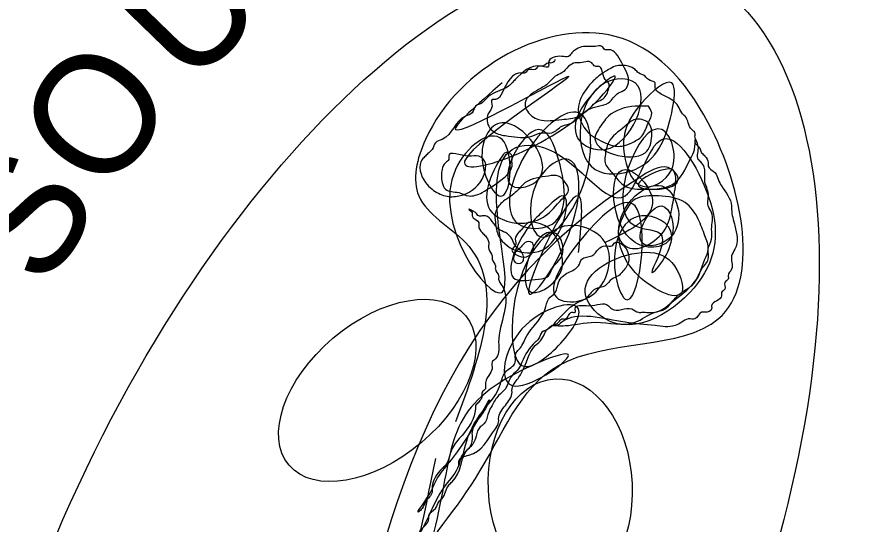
# Model space of a CAD drawing. Extents: x 8134 to 11793, y 3225 to 13425.
# Drawn here: x 11627.02 to 11641.89, y 12356.06 to 12364.95 of the extents above; entities that cross this region are included whole.
import ezdxf

# ---------------------------------------------------------------- set-up
doc = ezdxf.new("R2010")
doc.units = 0
doc.layers.add('RD_SHT_Bndy', color=7, linetype='Continuous')
doc.layers.add('RD_SHT_TX', color=7, linetype='Continuous')

msp = doc.modelspace()

# ---------------------------------------------------------------- linework, layer by layer
at = {"layer": 'RD_SHT_Bndy'}
for centre, major_axis, ratio in [((11633.164, 12354.462), (-9.013, -17.5), 0.587971), ((11633.485, 12354.229), (-5.367, -11.55), 0.466338), ((11633.339, 12358.4), (-1.546, -1.313), 0.591245), ((11636.548, 12356.708), (0.088, -1.896), 0.664387)]:
    msp.add_ellipse(centre, major_axis=major_axis, ratio=ratio, dxfattribs=at)
for points in [[(11634.36, 12357.204), (11632.727, 12353.704), (11632.085, 12354.229), (11631.093, 12354.054), (11631.268, 12352.596), (11630.102, 12352.246), (11630.102, 12351.721), (11630.568, 12351.896), (11631.268, 12351.079), (11628.935, 12350.087), (11630.918, 12348.804), (11632.377, 12347.812), (11631.735, 12350.262), (11632.26, 12350.612), (11633.543, 12349.796), (11633.893, 12351.254), (11633.893, 12351.721), (11634.885, 12351.896), (11635.06, 12352.421), (11634.068, 12352.246), (11633.368, 12353.062), (11635.06, 12356.854), (11636.518, 12358.837), (11639.318, 12359.654), (11639.143, 12363.096), (11637.51, 12364.612), (11634.185, 12362.804), (11634.068, 12361.812), (11634.885, 12360.996), (11634.71, 12357.846)], [(11636.46, 12364.204), (11636.402, 12364.146), (11636.343, 12364.146), (11636.227, 12364.087), (11636.168, 12364.087), (11636.11, 12364.029), (11635.993, 12364.029), (11635.935, 12363.971), (11635.877, 12363.971), (11635.527, 12363.621), (11635.41, 12363.504), (11635.352, 12363.504), (11635.352, 12363.387), (11635.293, 12363.271), (11635.293, 12363.037), (11635.41, 12362.921), (11635.643, 12362.862), (11636.052, 12362.862), (11636.227, 12362.921), (11636.402, 12362.921), (11636.577, 12363.037), (11636.752, 12363.096), (11636.868, 12363.212), (11637.043, 12363.329), (11637.16, 12363.446), (11637.277, 12363.504), (11637.393, 12363.679), (11637.393, 12363.796), (11637.335, 12363.854), (11637.218, 12364.087), (11637.16, 12364.087), (11637.102, 12364.146), (11636.868, 12364.146), (11636.81, 12364.146), (11636.693, 12364.087), (11636.577, 12363.971), (11636.46, 12363.912), (11636.343, 12363.796), (11636.168, 12363.679), (11635.935, 12363.446), (11635.935, 12363.387), (11635.993, 12363.271), (11636.052, 12363.212), (11636.168, 12363.154), (11636.577, 12363.154), (11636.868, 12363.212), (11637.043, 12363.329), (11637.218, 12363.387), (11637.393, 12363.446), (11637.568, 12363.621), (11637.685, 12363.679), (11637.743, 12363.796), (11637.627, 12364.146), (11637.393, 12364.379), (11637.335, 12364.379), (11637.277, 12364.437), (11637.16, 12364.437), (11636.985, 12364.437), (11636.752, 12364.321), (11636.693, 12364.262), (11636.577, 12364.262), (11636.343, 12364.146), (11636.343, 12364.087), (11636.227, 12364.087), (11635.76, 12363.854), (11635.702, 12363.796), (11635.643, 12363.737), (11635.527, 12363.679), (11635.235, 12363.504), (11635.177, 12363.446), (11635.06, 12363.387), (11635.002, 12363.271), (11634.885, 12363.212), (11634.477, 12362.804), (11634.36, 12362.746), (11634.302, 12362.629), (11634.243, 12362.571), (11634.185, 12362.512), (11634.127, 12362.454), (11634.185, 12362.046), (11634.302, 12361.929), (11634.535, 12361.812), (11634.768, 12361.812), (11635.177, 12362.104), (11635.235, 12362.279), (11635.235, 12362.396), (11635.118, 12362.512), (11634.943, 12362.512), (11634.593, 12362.512), (11634.593, 12362.454), (11634.535, 12362.396), (11634.477, 12362.279), (11634.477, 12362.046), (11634.535, 12361.929), (11634.768, 12361.871), (11634.943, 12361.812), (11635.177, 12361.871)], [(11635.06, 12358.137), (11635.06, 12358.079), (11634.827, 12357.612), (11634.652, 12357.379), (11634.593, 12357.204), (11634.535, 12357.087), (11634.477, 12357.029), (11634.302, 12356.679), (11634.302, 12356.621), (11634.185, 12356.446), (11634.127, 12356.329), (11634.068, 12356.271), (11634.243, 12356.562), (11634.36, 12356.796), (11634.827, 12357.437), (11635.293, 12358.196), (11635.235, 12358.079), (11635.118, 12357.904), (11635.002, 12357.671), (11635.002, 12357.554), (11634.943, 12357.379), (11634.885, 12357.321), (11634.827, 12357.204), (11634.768, 12357.146), (11634.768, 12357.087), (11634.768, 12357.146), (11634.943, 12357.262), (11635.41, 12357.729), (11635.468, 12357.846), (11635.468, 12357.904), (11635.585, 12358.137), (11635.702, 12358.371), (11635.702, 12358.429), (11635.76, 12358.546), (11635.877, 12358.721), (11636.11, 12359.187), (11636.227, 12359.304), (11636.285, 12359.421), (11636.402, 12359.537), (11636.518, 12359.596), (11636.577, 12359.654), (11636.635, 12359.654), (11636.693, 12359.712), (11636.752, 12359.771), (11636.81, 12359.771), (11636.81, 12359.829), (11637.043, 12359.887), (11637.393, 12359.887), (11637.452, 12359.829), (11637.802, 12359.829), (11637.918, 12359.771), (11637.977, 12359.771), (11638.21, 12359.771), (11638.502, 12359.946), (11638.968, 12360.412), (11639.027, 12360.529), (11639.143, 12360.704), (11639.143, 12360.879), (11639.202, 12361.054), (11639.202, 12361.229), (11639.202, 12361.521), (11639.143, 12361.637), (11639.143, 12361.871), (11639.085, 12362.046), (11639.085, 12362.221), (11639.027, 12362.396), (11638.968, 12362.454), (11638.968, 12362.687), (11638.91, 12362.862), (11638.91, 12362.921), (11638.852, 12362.979), (11638.793, 12363.096), (11638.735, 12363.212), (11638.677, 12363.271), (11638.618, 12363.387), (11638.385, 12363.562), (11638.21, 12363.737), (11638.21, 12363.796), (11638.093, 12363.854), (11638.035, 12363.912), (11637.918, 12363.971), (11637.86, 12364.029), (11637.743, 12364.087), (11637.51, 12364.087), (11637.393, 12364.029), (11637.218, 12363.912), (11637.043, 12363.737), (11636.868, 12363.387), (11637.043, 12362.921), (11637.335, 12362.746), (11637.51, 12362.687), (11637.627, 12362.687), (11637.802, 12362.746), (11637.977, 12362.862), (11638.093, 12363.096), (11638.152, 12363.271), (11638.093, 12363.387)], [(11635.527, 12363.796), (11634.71, 12362.979), (11636.693, 12363.912), (11634.885, 12362.454), (11637.16, 12363.446), (11637.51, 12363.912), (11636.985, 12363.446), (11636.868, 12362.804), (11637.335, 12362.629), (11637.86, 12363.796), (11637.335, 12363.796), (11637.16, 12362.279), (11637.86, 12362.279), (11638.502, 12363.271), (11638.502, 12363.796), (11637.977, 12363.446), (11637.685, 12362.454), (11637.977, 12361.987), (11638.502, 12362.279), (11638.327, 12362.979), (11637.86, 12361.287), (11638.327, 12361.112), (11638.152, 12360.471), (11638.502, 12361.112), (11637.977, 12361.462), (11637.51, 12360.471), (11637.685, 12360.004), (11637.86, 12361.637), (11636.868, 12360.996), (11636.518, 12360.004), (11636.985, 12360.004), (11637.335, 12360.996), (11636.868, 12361.287), (11635.702, 12359.479), (11635.877, 12358.837), (11636.518, 12359.187), (11636.868, 12359.829), (11635.877, 12359.479), (11635.702, 12358.487), (11636.693, 12359.012), (11635.702, 12358.662), (11634.36, 12356.037), (11632.552, 12352.071), (11632.552, 12352.596), (11631.56, 12351.604), (11632.902, 12352.421), (11632.377, 12352.246), (11630.743, 12349.446), (11631.268, 12349.096), (11632.377, 12352.596)], [(11638.093, 12363.387), (11638.035, 12363.387), (11637.86, 12363.387), (11637.393, 12363.212), (11637.218, 12362.979), (11637.16, 12362.862), (11638.035, 12362.571), (11638.152, 12362.862), (11638.093, 12363.096), (11637.977, 12363.154), (11637.86, 12363.154), (11637.685, 12363.037), (11637.393, 12362.746), (11637.335, 12362.512), (11637.335, 12362.396), (11637.452, 12362.221), (11637.685, 12361.987), (11638.035, 12361.929), (11638.56, 12362.046), (11638.852, 12362.512), (11638.91, 12362.687), (11638.91, 12362.804), (11638.91, 12362.746), (11638.968, 12362.687), (11639.027, 12362.571), (11639.085, 12362.512), (11639.143, 12362.396), (11639.143, 12362.337), (11639.26, 12362.221), (11639.318, 12362.104), (11639.377, 12361.987), (11639.552, 12361.637), (11639.552, 12361.579), (11639.61, 12361.287), (11639.61, 12360.879), (11639.552, 12360.762), (11639.552, 12360.529), (11639.493, 12360.412), (11639.493, 12360.354), (11639.435, 12360.296), (11639.435, 12360.179), (11639.377, 12360.121), (11639.377, 12360.062), (11639.202, 12359.887), (11639.202, 12359.829), (11639.085, 12359.771), (11639.027, 12359.771), (11638.91, 12359.654), (11638.793, 12359.654), (11638.677, 12359.596), (11638.56, 12359.537), (11638.21, 12359.537), (11637.685, 12359.596), (11636.577, 12359.596), (11636.46, 12359.537), (11636.402, 12359.537), (11636.46, 12359.537), (11636.635, 12359.537), (11637.16, 12359.596), (11637.86, 12359.596), (11638.21, 12359.771), (11638.385, 12359.829), (11638.502, 12359.946), (11638.677, 12360.121), (11638.852, 12360.237), (11639.085, 12360.704), (11639.143, 12360.879), (11639.085, 12361.112), (11638.968, 12361.404), (11638.735, 12361.696), (11638.268, 12361.812), (11637.86, 12361.754), (11637.627, 12361.404), (11637.568, 12361.112), (11637.685, 12360.937), (11638.385, 12361.229), (11638.502, 12361.579), (11638.56, 12361.929), (11638.502, 12362.279), (11638.385, 12362.279), (11637.918, 12361.987), (11638.618, 12362.104), (11638.502, 12362.279), (11637.977, 12362.162), (11632.727, 12352.887)], [(11636.868, 12360.821), (11636.868, 12361.812), (11635.993, 12360.121), (11636.868, 12361.812), (11636.693, 12362.454), (11636.168, 12362.104), (11636.168, 12361.112), (11636.985, 12362.104), (11636.868, 12363.271), (11635.993, 12362.629), (11635.877, 12361.287), (11636.343, 12361.287), (11636.518, 12362.454), (11636.168, 12362.979), (11635.702, 12361.987), (11636.168, 12362.104), (11635.527, 12363.096), (11635.177, 12362.454), (11635.527, 12361.812), (11635.527, 12362.804), (11634.71, 12362.279), (11635.527, 12360.121), (11635.702, 12362.629), (11636.343, 12362.629), (11637.685, 12361.812), (11638.327, 12362.804), (11639.143, 12361.812), (11638.968, 12360.296), (11637.335, 12359.654), (11636.985, 12360.121), (11637.977, 12360.821), (11638.502, 12360.646), (11638.677, 12360.121), (11637.86, 12360.471), (11637.86, 12361.812), (11638.327, 12361.987), (11638.502, 12361.112), (11637.977, 12360.996), (11638.327, 12361.637), (11638.502, 12361.112), (11637.86, 12360.996), (11637.685, 12362.279), (11638.152, 12361.812), (11637.335, 12360.996)], [(11635.177, 12361.871), (11635.527, 12362.104), (11635.702, 12362.337), (11635.702, 12362.454), (11635.702, 12362.512), (11635.643, 12362.571), (11635.585, 12362.571), (11635.527, 12362.512), (11635.352, 12361.521), (11635.527, 12361.404), (11635.702, 12361.346), (11635.993, 12361.346), (11636.285, 12361.462), (11636.577, 12361.754), (11636.693, 12361.929), (11636.635, 12362.046), (11636.518, 12362.162), (11636.343, 12362.162), (11635.935, 12362.046), (11635.76, 12361.871), (11635.527, 12361.696), (11635.41, 12361.521), (11635.41, 12361.346), (11635.468, 12361.112), (11636.343, 12360.937), (11636.577, 12361.812), (11636.285, 12361.579), (11636.052, 12361.346), (11635.76, 12360.354), (11636.168, 12360.354), (11636.343, 12360.412), (11636.402, 12360.529), (11636.577, 12360.762), (11636.577, 12360.996), (11636.518, 12361.112), (11636.402, 12361.171), (11636.343, 12361.171), (11636.227, 12361.112), (11636.052, 12360.121), (11636.577, 12360.529), (11636.577, 12360.762), (11636.46, 12361.112), (11636.285, 12361.287), (11636.11, 12361.346), (11635.993, 12361.346), (11635.877, 12361.229), (11635.818, 12361.171), (11635.76, 12361.054), (11635.76, 12360.937), (11635.702, 12360.879), (11635.818, 12360.762), (11635.993, 12360.762), (11636.052, 12360.821), (11636.052, 12360.996), (11635.935, 12360.996), (11635.877, 12360.937), (11635.818, 12360.879), (11635.76, 12360.821), (11635.76, 12360.646), (11635.877, 12360.646), (11635.877, 12360.821), (11635.76, 12360.937), (11635.702, 12361.054), (11635.585, 12361.171), (11635.468, 12361.229), (11635.235, 12361.462), (11635.177, 12361.462), (11635.118, 12361.462), (11635.06, 12361.521), (11634.943, 12361.579), (11635.002, 12361.521), (11635.002, 12361.462), (11635.118, 12361.346), (11635.118, 12361.287), (11635.177, 12361.171), (11635.235, 12361.112), (11635.293, 12360.996), (11635.293, 12360.879), (11635.352, 12360.762), (11635.352, 12360.704), (11635.41, 12360.587), (11635.41, 12360.529), (11635.468, 12360.412), (11635.468, 12360.354), (11635.527, 12360.237), (11635.468, 12359.246), (11635.468, 12359.071), (11635.41, 12358.954), (11635.352, 12358.896), (11635.352, 12358.779), (11635.293, 12358.662), (11635.235, 12358.487), (11635.235, 12358.429), (11635.177, 12358.371), (11635.177, 12358.312), (11635.118, 12358.196), (11635.06, 12358.137)], [(11632.61, 12353.471), (11632.668, 12353.296), (11632.668, 12353.179), (11632.552, 12353.062), (11632.493, 12353.062), (11632.377, 12353.121), (11632.318, 12353.121), (11632.61, 12353.354), (11632.902, 12353.062), (11633.135, 12352.596), (11633.135, 12352.421), (11633.193, 12352.304), (11633.252, 12352.537), (11633.252, 12353.004), (11633.31, 12353.237), (11633.31, 12353.412), (11633.31, 12353.704), (11633.368, 12353.762), (11633.368, 12354.112), (11633.427, 12354.287), (11633.485, 12354.404), (11633.485, 12354.754), (11633.543, 12354.871), (11633.543, 12354.987), (11633.602, 12355.046), (11633.602, 12355.104), (11633.66, 12355.221), (11633.66, 12355.279), (11633.952, 12355.629), (11633.952, 12355.746), (11634.068, 12355.804), (11634.068, 12355.862), (11634.127, 12355.979), (11634.185, 12356.037), (11634.243, 12356.154), (11634.243, 12356.212), (11634.36, 12356.329), (11634.418, 12356.446), (11634.477, 12356.504), (11634.535, 12356.621), (11634.593, 12356.737), (11634.652, 12356.796), (11634.885, 12357.437), (11635.177, 12358.021), (11635.468, 12358.429), (11635.527, 12358.604), (11635.585, 12358.721), (11635.76, 12358.896), (11635.76, 12359.012), (11635.877, 12359.187), (11635.935, 12359.304), (11636.227, 12359.712), (11636.285, 12359.829), (11636.343, 12360.004), (11636.46, 12360.121), (11636.518, 12360.296), (11636.693, 12360.471), (11636.868, 12360.587), (11636.927, 12360.704), (11637.102, 12360.762), (11637.218, 12360.879), (11637.335, 12360.937), (11637.452, 12360.937), (11637.51, 12360.996), (11637.568, 12360.996), (11637.743, 12360.646), (11637.627, 12360.471), (11637.568, 12360.412), (11637.452, 12360.354), (11637.335, 12360.237), (11637.16, 12360.179), (11636.985, 12360.004), (11636.868, 12359.946), (11636.693, 12359.829), (11636.577, 12359.712), (11636.46, 12359.596), (11636.343, 12359.479), (11636.227, 12359.421), (11636.168, 12359.304), (11636.11, 12359.246), (11635.877, 12358.896), (11635.818, 12358.779), (11635.702, 12358.662), (11635.585, 12358.429), (11635.468, 12358.312), (11635.352, 12358.137), (11635.293, 12358.021), (11635.235, 12357.846), (11635.118, 12357.729), (11635.06, 12357.554), (11634.943, 12357.379), (11634.827, 12357.262), (11634.768, 12357.087), (11634.535, 12356.737), (11634.302, 12356.329), (11634.068, 12355.862), (11633.952, 12355.687)]]:
    msp.add_spline(points, degree=3, dxfattribs=at)

# ---------------------------------------------------------------- texts
at = {"layer": 'RD_SHT_TX'}
for s, rotation, p in [('U', 45.8626, (11630.064, 12363.666)), ('O', 52.4177, (11628.557, 12361.748)), ('S', 56.936, (11627.506, 12360.132))]:
    msp.add_text(s, height=2.1, rotation=rotation, dxfattribs=at).set_placement(p)

doc.saveas('drawing.dxf')
